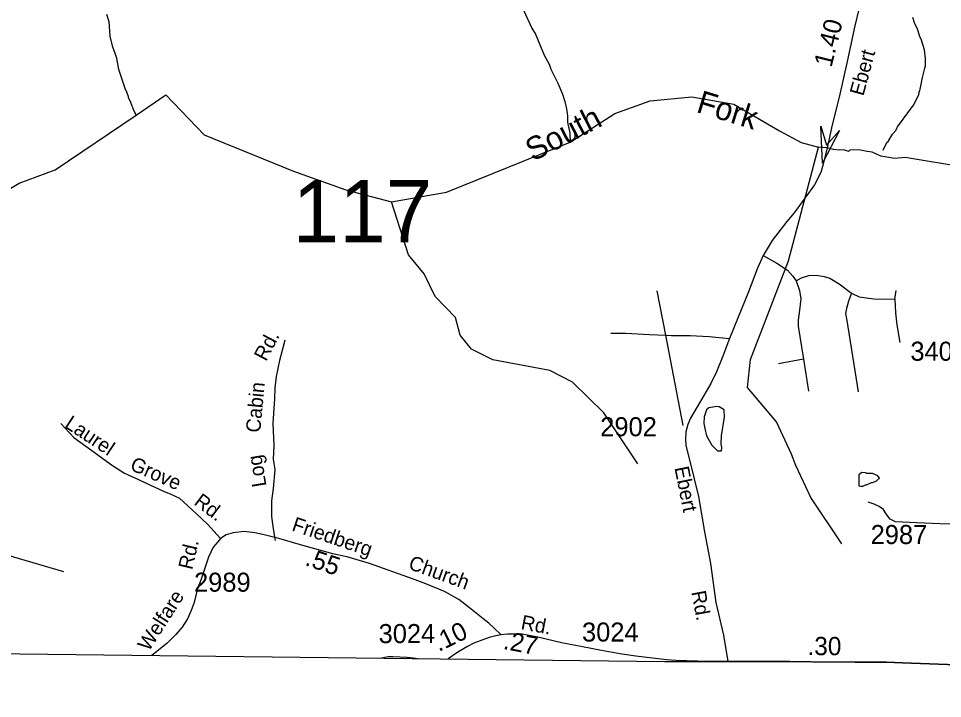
# Model space of a CAD drawing. Extents: x 1547597 to 1699558, y 810033 to 920809.
# Drawn here: x 1609618 to 1615688, y 819952 to 824418 of the extents above; entities that cross this region are included whole.
import ezdxf

# ---------------------------------------------------------------- set-up
doc = ezdxf.new("R2010")
doc.units = 0
for name, color, linetype in [('Exist Boundary Political CountyLine', 7, 'Continuous'), ('Exist Hydrographic Creek Single Shore', 7, 'Continuous'), ('Exist Hydrographic Creek Single Shore Label', 7, 'Continuous'), ('Exist Hydrographic Misc Water Feature', 7, 'Continuous'), ('Exist Road Non-System Type 51', 7, 'Continuous'), ('Exist Road Non-System Type 51 Label', 7, 'Continuous'), ('Exist Road Secondary Mileage Hundredths English Label', 7, 'Continuous'), ('Exist Road Secondary Structure Standard Bridge Attributed CELL', 7, 'Continuous'), ('Exist Road Secondary Structure Standard Bridge Number Label', 7, 'Continuous'), ('Exist Road Secondary Type 51 Attributed', 7, 'Continuous'), ('Exist Road Secondary Type 51 Label', 7, 'Continuous'), ('Exist Road Secondary Type 51 Number Label', 7, 'Continuous')]:
    doc.layers.add(name, color=color, linetype=linetype)

msp = doc.modelspace()

# ---------------------------------------------------------------- linework, layer by layer
at = {"layer": 'Exist Boundary Political CountyLine'}
msp.add_lwpolyline([(1606492.6, 820282.1), (1613860.9, 820194.5), (1614148.1, 820194.4), (1614278.7, 820193.7), (1614685.6, 820195), (1614832.4, 820191.9), (1615113.9, 820191.3), (1615321.1, 820189.2), (1615424.8, 820185.5), (1615839, 820171.5), (1623973.3, 820060), (1623995.2, 820060.7), (1624042.9, 820061.2), (1624114.1, 820060.5), (1624171.2, 820059.7), (1624213.4, 820059.1), (1624257.5, 820058.7), (1624364.8, 820057.3), (1624394.8, 820056.9), (1624433.9, 820056.2), (1624457.5, 820055.9), (1624566.7, 820052.4), (1633697.6, 819951.5)], dxfattribs=at)
at = {"layer": 'Exist Hydrographic Creek Single Shore'}
for points in [[(1608162.5, 822033.9), (1608409.7, 822285.4), (1608763.7, 822628.3), (1609025.7, 822902), (1609345.6, 823171.2), (1609622.7, 823336.3), (1609857.7, 823423.5), (1610391.6, 823783.3), (1610584.7, 823916.5), (1610836.7, 823653.2), (1611424.9, 823414.9), (1611768.8, 823292), (1612067.2, 823213.8)], [(1612067.2, 823213.8), (1612430.7, 823277.7), (1613241.5, 823605.4), (1613535.7, 823794.4), (1613766.6, 823878), (1614041.8, 823902.6), (1614317.2, 823855.3), (1614617.3, 823680), (1614759.9, 823604.4), (1614873.1, 823572.8)], [(1614725.2, 821481.5), (1614696.4, 821555.3), (1614596.7, 821768.2), (1614407.7, 821995.3), (1614426.7, 822178.7), (1614676.7, 822826.8), (1614873.1, 823572.8)], [(1616953.7, 823194.7), (1616893.4, 823203.4), (1616235.8, 823374), (1615443.7, 823504), (1615374.4, 823498.9), (1615284.1, 823514.1), (1615225.9, 823539.4), (1615193, 823543.7), (1615149.1, 823553), (1615081.5, 823555.9), (1615070.6, 823544.9), (1615060.4, 823548.3), (1615036.8, 823555.9), (1615014, 823553.4), (1614972.7, 823558.4), (1614930.5, 823569.4), (1614873.1, 823572.8)], [(1613686.7, 821493.5), (1613463.7, 821827.3), (1613257.7, 822028.4), (1613108.7, 822106.9), (1612734.7, 822176.9), (1612593.7, 822245.4), (1612519.7, 822338.8), (1612487.7, 822454.3), (1612355.7, 822591.6), (1612283.3, 822741.7), (1612180.2, 822864.6), (1612067.2, 823213.8)], [(1615027.7, 820968.4), (1614823.7, 821271.2), (1614725.2, 821481.5)]]:
    msp.add_lwpolyline(points, dxfattribs=at)
at = {"layer": 'Exist Hydrographic Misc Water Feature'}
for points in [[(1612934.2, 824833.5), (1612919, 824776), (1612909.7, 824688.1), (1612911.4, 824664.1), (1612909.2, 824648.1), (1612914.5, 824592), (1612911.9, 824552.1), (1612915.6, 824528.1), (1612934.8, 824471.8), (1612991.2, 824355.1), (1613014.6, 824314.7), (1613070.7, 824178), (1613103.8, 824117.5), (1613115.4, 824085.4), (1613162.1, 823992.7), (1613191.1, 823920.3), (1613206.5, 823872.2), (1613217.7, 823824), (1613221.3, 823792), (1613225.2, 823783.9), (1613224.6, 823735.9), (1613239.6, 823663.8), (1613241.5, 823605.4)], [(1610196.1, 824446), (1610211.4, 824397.8), (1610218, 824301.7), (1610233.2, 824237.6), (1610260.2, 824165.2), (1610275, 824085), (1610321.2, 823946.4), (1610327, 823940.3), (1610327, 823934.3), (1610338.6, 823908.1), (1610338.5, 823900.1), (1610354.1, 823867.9), (1610361.8, 823843.9), (1610369.6, 823831.7), (1610369.5, 823823.7), (1610391.6, 823783.3)], [(1615297.7, 823552.8), (1615323.5, 823602.7), (1615331.6, 823610.6), (1615360.2, 823658.2), (1615380.5, 823681.9), (1615392.8, 823705.7), (1615498.7, 823848.2), (1615531.5, 823911.7), (1615535.9, 823927.7), (1615533.9, 823935.7), (1615540.1, 823943.6), (1615557.2, 824031.3), (1615572, 824091.1), (1615576.2, 824107), (1615576.9, 824155), (1615569.7, 824211.1), (1615550.5, 824275.4), (1615538.9, 824299.5), (1615523.5, 824347.7), (1615504.4, 824390.3), (1615494.3, 824424.5)], [(1614125.7, 821725.9), (1614136.9, 821677.8), (1614172.5, 821615.5), (1614210.5, 821578.8), (1614235.6, 821578), (1614239.2, 821598), (1614234.5, 821626.5), (1614236.6, 821677.7), (1614256.9, 821798.5), (1614253, 821847.1), (1614221.5, 821867.5), (1614206.5, 821869.9), (1614152.9, 821861.6), (1614137.1, 821846.8), (1614122.1, 821801.7), (1614120.5, 821758.3), (1614125.7, 821725.9)], [(1609914.7, 820783.1), (1609458.7, 820917.1), (1609134.6, 821061.5), (1609002.7, 821146.2), (1608953.7, 821239.2), (1608624.6, 821551.8)], [(1615228.9, 821429.6), (1615190.9, 821430.3), (1615183, 821434.4), (1615159, 821434.9), (1615138.8, 821421.3), (1615137.5, 821348.7), (1615151.5, 821347.1), (1615165.5, 821346.8), (1615181.6, 821354.5), (1615189.6, 821354.4), (1615221.9, 821369.8), (1615229.9, 821369.6), (1615254.1, 821381.2), (1615274.4, 821398.9), (1615262.6, 821413.1), (1615228.9, 821429.6)]]:
    msp.add_lwpolyline(points, dxfattribs=at)
at = {"layer": 'Exist Road Non-System Type 51'}
for p, q in [((1613871.6, 822337), (1613813.2, 822629.4)), ((1615376, 822573.7), (1615382.7, 822632)), ((1613984.4, 821745.5), (1613871.6, 822337)), ((1614774.5, 822180.3), (1614610.6, 822148.9)), ((1614774.5, 822180.3), (1614807, 821970.5))]:
    msp.add_line(p, q, dxfattribs=at)
for points in [[(1614510.9, 822861.2), (1614599.4, 822810.5), (1614670.1, 822764.5), (1614704.9, 822726.3), (1614726.2, 822693.8)], [(1614726.2, 822693.8), (1614761, 822714), (1614810.4, 822730.8), (1614858.6, 822733), (1614911.4, 822724.1), (1614948.4, 822711.7), (1615010.1, 822674.7), (1615089.8, 822612.9)], [(1614726.2, 822693.8), (1614748.7, 822630.9), (1614756.5, 822575.9), (1614748.7, 822501.8), (1614739.7, 822436.8), (1614739.7, 822397.5), (1614750.9, 822329), (1614774.5, 822180.3)], [(1615089.8, 822612.9), (1615070.7, 822560.8), (1615057.3, 822513.6), (1615051.7, 822480), (1615060.6, 822433.9), (1615134.7, 821964.8)], [(1615089.8, 822612.9), (1615141.4, 822589.4), (1615188.6, 822582.6), (1615236.8, 822575.9), (1615376, 822573.7)], [(1615376, 822573.7), (1615379.4, 822485), (1615388.3, 822406.5), (1615407.4, 822289.7)], [(1613508.9, 822351.9), (1613608.8, 822350.7), (1613762.5, 822342.8), (1613871.6, 822337)], [(1613871.6, 822337), (1613908.2, 822335), (1614030.1, 822335.3), (1614155.8, 822329.8), (1614289.4, 822316.1)], [(1611366.8, 822305.3), (1611352.3, 822245.4), (1611332, 822172.5), (1611309.9, 822067), (1611300.9, 821991.2), (1611298.7, 821919.3), (1611288.5, 821759.6), (1611295.6, 821613.7), (1611291.4, 821523.2), (1611302.2, 821453.2), (1611291.6, 821330.2), (1611279.1, 821249), (1611279.5, 821147.6), (1611290.4, 821065.6), (1611304.2, 820989.8)], [(1609894.9, 821758.7), (1609981.5, 821664.8), (1610099.5, 821580.5), (1610234.4, 821481.7), (1610313.8, 821431.1), (1610405.3, 821390.1), (1610455.9, 821366), (1610508.9, 821341.9), (1610571.5, 821313), (1610619.6, 821293.8), (1610675, 821267.3), (1610788.2, 821163.7), (1610859.5, 821096.9), (1610944.5, 821003.3)], [(1615769.9, 821096.5), (1615672.2, 821099), (1615518.2, 821105.4), (1615380.3, 821111.6), (1615362.4, 821119.9), (1615344.6, 821130.1), (1615328.8, 821148.4), (1615313.2, 821170.6), (1615299.5, 821192.8), (1615271.9, 821213.2), (1615238.2, 821227.7), (1615199.2, 821240.5)], [(1611991.8, 820216.7), (1612046.4, 820226.6), (1612077.2, 820227.3), (1612170.2, 820223), (1612211, 820218), (1612241.7, 820213.7)]]:
    msp.add_lwpolyline(points, dxfattribs=at)
at = {"layer": 'Exist Road Secondary Structure Standard Bridge Attributed CELL'}
msp.add_lwpolyline([(1615011.9, 823683), (1614899.1, 823466.9), (1614888.7, 823710.5), (1614925.6, 823585.9)], close=True, dxfattribs=at)
at = {"layer": 'Exist Road Secondary Type 51 Attributed'}
for points in [[(1615175.2, 824635.9), (1615112.8, 824369.6), (1615062.1, 824135.8), (1615009.8, 823902), (1614963.5, 823720.5), (1614930.5, 823569.4)], [(1614930.5, 823569.4), (1614905.1, 823460.5), (1614888.2, 823406.1), (1614846.9, 823325.5), (1614784.4, 823237.7), (1614714.4, 823142.3), (1614664.6, 823085.3), (1614569.2, 822960.4), (1614510.9, 822861.2), (1614473, 822777.7), (1614413, 822622.4), (1614341.1, 822445.3), (1614289.4, 822316.1), (1614246.1, 822200.7), (1614204.5, 822096.9), (1614165.7, 822021), (1614119.3, 821941.6), (1614032.4, 821793.5), (1614014.6, 821752.1), (1614002, 821704), (1614000.3, 821652.9), (1614002, 821615.8), (1614056.8, 821395.1), (1614084.7, 821278.6), (1614124.3, 821046.5), (1614163.1, 820837.8), (1614199.3, 820583.1), (1614250.1, 820367.6), (1614278.7, 820193.7)], [(1612789.4, 820370), (1612743.8, 820412.5), (1612708.3, 820445.3), (1612668.5, 820477.8), (1612581.3, 820547.8), (1612509.7, 820600.8), (1612416.2, 820654.6), (1612294.1, 820704.3), (1612207.3, 820737.5), (1611922.7, 820838.3), (1611784, 820879.8), (1611682, 820902.6), (1611470.7, 820960), (1611328.1, 821001.8), (1611231, 821027.3), (1611170.6, 821039.2), (1611101, 821047.9), (1611028.4, 821039.6), (1610982.6, 821025.6), (1610944.5, 821003.3), (1610926.9, 820981.2), (1610895.7, 820945.4), (1610866.9, 820880.7), (1610814.8, 820729.8), (1610794.2, 820674.1), (1610772.7, 820582.9), (1610751.5, 820528.5), (1610727.6, 820475.5), (1610693.4, 820420.1), (1610651, 820371), (1610594.6, 820314), (1610493.1, 820234.5)], [(1612789.4, 820370), (1612754.4, 820363.5), (1612711, 820352), (1612667.9, 820337.5), (1612610, 820314), (1612568.5, 820293.6), (1612503.1, 820256.7), (1612441.5, 820211.3)], [(1614278.7, 820193.7), (1614148.1, 820194.4), (1613939.5, 820200.9), (1613874.3, 820205.2), (1613672.5, 820229.5), (1613568, 820246), (1613447.3, 820267.8), (1613322.6, 820290.6), (1613184.7, 820316.8), (1613028.7, 820355.1), (1612925.9, 820373.7), (1612830.8, 820373.7), (1612789.4, 820370)], [(1615839, 820171.5), (1615424.8, 820185.5), (1615321.1, 820189.2), (1615113.9, 820191.3), (1614824.8, 820191.6), (1614685.6, 820195), (1614278.7, 820193.7)]]:
    msp.add_lwpolyline(points, dxfattribs=at)

# ---------------------------------------------------------------- texts
at = {"layer": 'Exist Hydrographic Creek Single Shore Label'}
for s, rotation, p in [('Fork', 342.87414, (1614063.9, 823804.8)), ('South', 27.40972, (1612997.9, 823476))]:
    msp.add_text(s, height=150, rotation=rotation, dxfattribs=at).set_placement(p)
at = {"layer": 'Exist Road Non-System Type 51 Label'}
for s, rotation, p in [('Rd.', 62.09793, (1611243.7, 822161.2)), ('Cabin', 84.54708, (1611205.2, 821694.7)), ('Laurel', 326.44384, (1609914.3, 821737.2)), ('Grove', 336.25358, (1610343.8, 821456.6)), ('Log', 99.33384, (1611247.6, 821348.1)), ('Rd.', 323.11828, (1610764.4, 821229.8))]:
    msp.add_text(s, height=95, rotation=rotation, dxfattribs=at).set_placement(p)
at = {"layer": 'Exist Road Secondary Mileage Hundredths English Label'}
for s, rotation, p in [('1.40', 76.07963, (1614958.5, 824092.5)), ('.55', 341.37814, (1611493.7, 820828.4)), ('.10', 26.01431, (1612378.5, 820256.2)), ('.27', 349.20845, (1612796.8, 820278)), ('.30', 359.78388, (1614800.8, 820236.4))]:
    msp.add_text(s, height=120, rotation=rotation, dxfattribs=at).set_placement(p)
at = {"layer": 'Exist Road Secondary Structure Standard Bridge Number Label'}
msp.add_text('117', height=410.1, dxfattribs=at).set_placement((1611419.7, 822946.9))
at = {"layer": 'Exist Road Secondary Type 51 Label'}
for s, rotation, p in [('Ebert', 74.88249, (1615168.1, 823904.6)), ('Ebert', 281.27618, (1613926.8, 821467.2)), ('Friedberg', 341.37814, (1611407.5, 821056.4)), ('Rd.', 76.81736, (1610758.6, 820792.8)), ('Church', 340.14423, (1612173.2, 820804.8)), ('Welfare', 57.25163, (1610473.7, 820256)), ('Rd.', 280.35768, (1614038, 820651.4)), ('Rd.', 349.20845, (1612913.7, 820408))]:
    msp.add_text(s, height=95, rotation=rotation, dxfattribs=at).set_placement(p)
at = {"layer": 'Exist Road Secondary Type 51 Number Label'}
for s, p in [('3405', (1615477.2, 822170)), ('2902', (1613439.6, 821674)), ('2987', (1615216, 820966.1)), ('2989', (1610771.1, 820653.1)), ('3024', (1611983.6, 820315.5)), ('3024', (1613319.9, 820325.7))]:
    msp.add_text(s, height=125, dxfattribs=at).set_placement(p)

doc.saveas('drawing.dxf')
